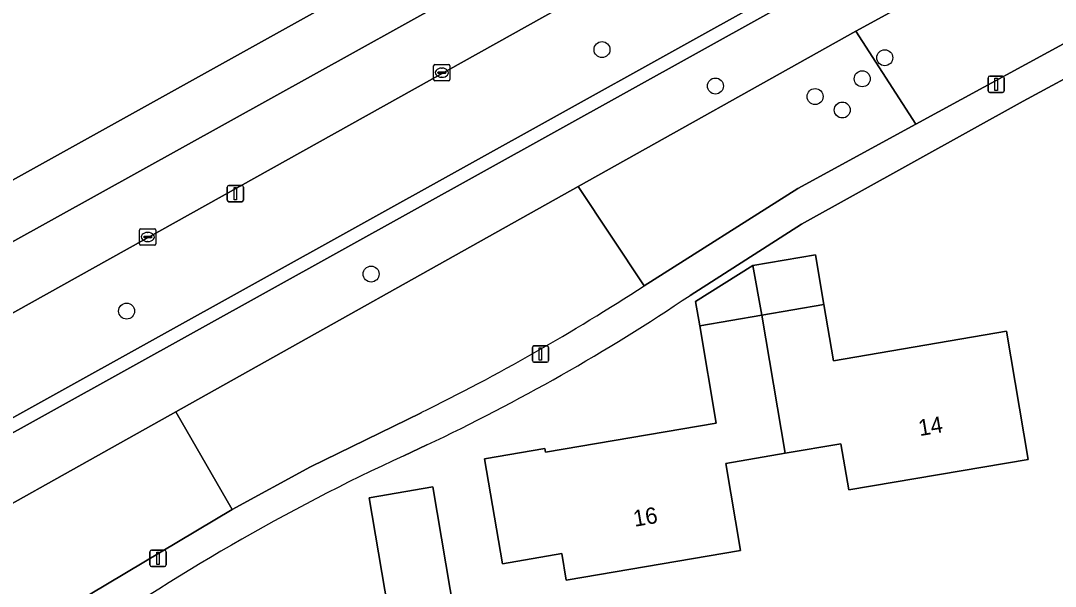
# Model space of a CAD drawing. Extents: x 162879 to 165540, y 384011 to 385181.
# Drawn here: x 163934.2 to 163997.7, y 384795.5 to 384830.2 of the extents above; entities that cross this region are included whole.
import ezdxf

# ---------------------------------------------------------------- set-up
doc = ezdxf.new("R2010")
doc.units = 0
for name, color, linetype in [('IMGEO_Berm_groen', 7, 'Continuous'), ('IMGEO_Boom', 7, 'Continuous'), ('IMGEO_Erf', 7, 'Continuous'), ('IMGEO_Kolk', 7, 'Continuous'), ('IMGEO_Lichtmast', 7, 'Continuous'), ('IMGEO_Loofbos', 7, 'Continuous'), ('IMGEO_Muur', 7, 'Continuous'), ('IMGEO_Pand', 7, 'Continuous'), ('IMGEO_Pand_nummerreeks', 7, 'Continuous'), ('IMGEO_Rijbaan_regionaal_gesloten', 7, 'Continuous'), ('IMGEO_Voetpad_open', 7, 'Continuous')]:
    doc.layers.add(name, color=color, linetype=linetype)

msp = doc.modelspace()

# ---------------------------------------------------------------- linework, layer by layer
at = {"layer": 'IMGEO_Berm_groen'}
for points in [[(163871.528, 384785.88), (163986.202, 384849.544), (164000, 384857.205), (164034.372, 384875.786), (164036.883, 384877.143), (164052.195, 384885.028), (164067.558, 384892.574), (164106.58, 384912.17), (164139.838, 384928.005), (164149.304, 384932.387), (164167.623, 384940.868)], [(164175.004, 384936.259), (164153.885, 384926.74), (164144.651, 384922.332), (164120.666, 384911.245), (164099.056, 384900.61), (164050.321, 384876.053), (164000, 384849.214), (163989.862, 384843.563), (163852.299, 384766.881)], [(163801.034, 384737.739), (163800.512, 384737.299), (163789.972, 384728.4), (163790.92, 384726.745), (163790.986, 384726.641), (163802.36, 384734.21), (163830.64, 384748.494), (163847.517, 384757.905), (163848.3, 384756.508), (163852.526, 384758.821), (163851.73, 384760.24), (163898.055, 384786.032), (163898.84, 384784.624), (163905.165, 384788.158), (163904.353, 384789.557), (163992.862, 384838.663)]]:
    msp.add_lwpolyline(points, dxfattribs=at)
at = {"layer": 'IMGEO_Boom'}
for centre in [(163969.88, 384828.41), (163987.213, 384827.915), (163985.833, 384826.624), (163976.831, 384826.181), (163982.941, 384825.534), (163984.61, 384824.711), (163955.727, 384814.664), (163940.74, 384812.394)]:
    msp.add_circle(centre, 0.489, dxfattribs=at)
at = {"layer": 'IMGEO_Erf'}
for points in [[(164097.671, 384843.522), (164084.805, 384861.777), (164053.905, 384856.524), (164027.172, 384842.065), (164026.414, 384841.909), (164018.477, 384837.603), (164000, 384827.578), (163995.706, 384825.248), (163982.11, 384817.71), (163975.276, 384813.355)], [(163959.149, 384804.194), (163957.723, 384803.536)]]:
    msp.add_lwpolyline(points, dxfattribs=at)
for points in [[(163977.464, 384803.064), (163978.372, 384797.726), (163967.686, 384795.908), (163967.409, 384797.536), (163963.772, 384796.918), (163962.677, 384803.352), (163966.378, 384803.982), (163966.418, 384803.744), (163976.885, 384805.525), (163975.868, 384811.498), (163975.617, 384812.973), (163979.133, 384815.179), (163982.971, 384815.833), (163983.488, 384812.795), (163984.073, 384809.356), (163994.672, 384811.159), (163996.008, 384803.307), (163985.01, 384801.436), (163984.529, 384804.266), (163981.118, 384803.686)], [(163958.613, 384785.239), (163947.786, 384783.397), (163947.374, 384785.824), (163944.001, 384785.25), (163944.195, 384784.105), (163943.852, 384784.047), (163942.567, 384791.594), (163946.507, 384792.265), (163946.679, 384791.254), (163956.958, 384793.003), (163955.603, 384800.964), (163959.502, 384801.627), (163961.106, 384792.202), (163957.531, 384791.593)]]:
    msp.add_lwpolyline(points, close=True, dxfattribs=at)
for centre, radius, start, end in [((163906.22, 384916.146), 123.833, 295.30409, 303.8937), ((164013.196, 384683.727), 132.028, 114.84485, 125.17241)]:
    msp.add_arc(centre, radius, start, end, dxfattribs=at)
at = {"layer": 'IMGEO_Kolk'}
for p, q in [((163959.56, 384826.571), (163959.56, 384827.423)), ((163959.635, 384827.497), (163960.487, 384827.497)), ((163959.819, 384826.991), (163959.819, 384827.003)), ((163960.257, 384826.954), (163959.859, 384826.954)), ((163959.862, 384827.04), (163960.26, 384827.04)), ((163960.048, 384827.277), (163960.073, 384827.277)), ((163960.303, 384827.003), (163960.303, 384826.991)), ((163960.561, 384827.423), (163960.561, 384826.571)), ((163960.487, 384826.497), (163959.635, 384826.497)), ((163960.071, 384826.717), (163960.046, 384826.717)), ((163941.611, 384817.434), (163942.463, 384817.434)), ((163941.536, 384816.508), (163941.536, 384817.36)), ((163941.795, 384816.928), (163941.795, 384816.94)), ((163942.233, 384816.891), (163941.835, 384816.891)), ((163941.838, 384816.977), (163942.236, 384816.977)), ((163942.024, 384817.214), (163942.049, 384817.214)), ((163942.279, 384816.94), (163942.279, 384816.928)), ((163942.537, 384817.36), (163942.537, 384816.508)), ((163942.463, 384816.434), (163941.611, 384816.434)), ((163942.047, 384816.654), (163942.022, 384816.654))]:
    msp.add_line(p, q, dxfattribs=at)
for points in [[(163959.56, 384826.571), (163959.56, 384827.423)], [(163959.635, 384827.497), (163960.487, 384827.497)], [(163960.561, 384827.423), (163960.561, 384826.571)], [(163960.487, 384826.497), (163959.635, 384826.497)], [(163941.611, 384817.434), (163942.463, 384817.434)], [(163941.536, 384816.508), (163941.536, 384817.36)], [(163942.537, 384817.36), (163942.537, 384816.508)], [(163942.463, 384816.434), (163941.611, 384816.434)]]:
    msp.add_lwpolyline(points, dxfattribs=at)
for centre, radius, start, end in [((163959.637, 384827.421), 0.0765, 91.55205, 178.44795), ((163959.637, 384827.421), 0.0765, 91.55205, 178.44795), ((163959.859, 384827), 0.0403, 85.87752, 175.75265), ((163959.856, 384826.99), 0.0366, 178.93798, 274.71019), ((163960.26, 384826.997), 0.043, 264.86636, 352.45326), ((163960.264, 384827.002), 0.0386, 1.73085, 96.63898), ((163960.485, 384827.421), 0.0765, 1.55205, 88.44795), ((163960.485, 384827.421), 0.0765, 1.55205, 88.44795), ((163959.637, 384826.573), 0.0765, 181.55205, 268.44795), ((163959.637, 384826.573), 0.0765, 181.55205, 268.44795), ((163960.485, 384826.573), 0.0765, 271.55205, 358.44795), ((163960.485, 384826.573), 0.0765, 271.55205, 358.44795), ((163941.613, 384817.358), 0.0765, 91.55205, 178.44795), ((163941.613, 384817.358), 0.0765, 91.55205, 178.44795), ((163942.461, 384817.358), 0.0765, 1.55205, 88.44795), ((163942.461, 384817.358), 0.0765, 1.55205, 88.44795), ((163941.835, 384816.937), 0.0403, 85.87752, 175.75265), ((163941.832, 384816.927), 0.0366, 178.93798, 274.71019), ((163942.236, 384816.934), 0.043, 264.86636, 352.45326), ((163942.24, 384816.939), 0.0386, 1.73085, 96.63898), ((163941.613, 384816.51), 0.0765, 181.55205, 268.44795), ((163941.613, 384816.51), 0.0765, 181.55205, 268.44795), ((163942.461, 384816.51), 0.0765, 271.55205, 358.44795), ((163942.461, 384816.51), 0.0765, 271.55205, 358.44795)]:
    msp.add_arc(centre, radius, start, end, dxfattribs=at)
for centre, major_axis, ratio, start_param, end_param in [((163960.047, 384826.997), (-0.387, 0.002), 0.722429, 4.712389, 7.853982), ((163960.072, 384826.997), (-0.39, 0.002), 0.717154, 1.570796, 4.712389), ((163942.023, 384816.934), (-0.387, 0.002), 0.722429, 4.712389, 7.853982), ((163942.048, 384816.934), (-0.39, 0.002), 0.717154, 1.570796, 4.712389)]:
    msp.add_ellipse(centre, major_axis=major_axis, ratio=ratio, start_param=start_param, end_param=end_param, dxfattribs=at)
at = {"layer": 'IMGEO_Lichtmast'}
for p, q in [((163993.549, 384825.888), (163993.549, 384826.688)), ((163993.549, 384826.688), (163993.549, 384825.888)), ((163993.649, 384826.788), (163994.439, 384826.788)), ((163994.439, 384826.788), (163993.649, 384826.788)), ((163994.539, 384826.688), (163994.539, 384825.888)), ((163994.539, 384825.888), (163994.539, 384826.688)), ((163994.439, 384825.788), (163993.649, 384825.788)), ((163993.649, 384825.788), (163994.439, 384825.788)), ((163946.904, 384819.188), (163946.904, 384819.988)), ((163946.904, 384819.988), (163946.904, 384819.188)), ((163947.004, 384820.088), (163947.794, 384820.088)), ((163947.794, 384820.088), (163947.004, 384820.088)), ((163947.894, 384819.988), (163947.894, 384819.188)), ((163947.894, 384819.188), (163947.894, 384819.988)), ((163947.794, 384819.088), (163947.004, 384819.088)), ((163947.004, 384819.088), (163947.794, 384819.088)), ((163965.61, 384809.362), (163965.61, 384810.162)), ((163965.61, 384810.162), (163965.61, 384809.362)), ((163965.71, 384810.262), (163966.5, 384810.262)), ((163966.5, 384810.262), (163965.71, 384810.262)), ((163966.6, 384810.162), (163966.6, 384809.362)), ((163966.6, 384809.362), (163966.6, 384810.162)), ((163966.5, 384809.262), (163965.71, 384809.262)), ((163965.71, 384809.262), (163966.5, 384809.262)), ((163942.269, 384797.748), (163943.059, 384797.748)), ((163943.059, 384797.748), (163942.269, 384797.748)), ((163942.169, 384796.848), (163942.169, 384797.648)), ((163942.169, 384797.648), (163942.169, 384796.848)), ((163943.159, 384797.648), (163943.159, 384796.848)), ((163943.159, 384796.848), (163943.159, 384797.648)), ((163943.059, 384796.748), (163942.269, 384796.748)), ((163942.269, 384796.748), (163943.059, 384796.748))]:
    msp.add_line(p, q, dxfattribs=at)
for points in [[(163993.969, 384826.663), (163994.119, 384826.663), (163994.119, 384825.913), (163993.969, 384825.913), (163993.969, 384826.663)], [(163947.324, 384819.963), (163947.474, 384819.963), (163947.474, 384819.213), (163947.324, 384819.213), (163947.324, 384819.963)], [(163966.03, 384810.137), (163966.18, 384810.137), (163966.18, 384809.387), (163966.03, 384809.387), (163966.03, 384810.137)], [(163942.589, 384797.623), (163942.739, 384797.623), (163942.739, 384796.873), (163942.589, 384796.873), (163942.589, 384797.623)]]:
    msp.add_lwpolyline(points, dxfattribs=at)
for centre, start, end in [((163993.649, 384826.688), 90, 180), ((163993.649, 384826.688), 90, 180), ((163994.439, 384826.688), 0, 90), ((163994.439, 384826.688), 360, 90), ((163993.649, 384825.888), 180, 270), ((163993.649, 384825.888), 180, 270), ((163994.439, 384825.888), 270, 0), ((163994.439, 384825.888), 270, 0), ((163947.004, 384819.988), 90, 180), ((163947.004, 384819.988), 90, 180), ((163947.794, 384819.988), 0, 90), ((163947.794, 384819.988), 360, 90), ((163947.004, 384819.188), 180, 270), ((163947.004, 384819.188), 180, 270), ((163947.794, 384819.188), 270, 0), ((163947.794, 384819.188), 270, 0), ((163965.71, 384810.162), 90, 180), ((163965.71, 384810.162), 90, 180), ((163966.5, 384810.162), 0, 90), ((163966.5, 384810.162), 360, 90), ((163965.71, 384809.362), 180, 270), ((163965.71, 384809.362), 180, 270), ((163966.5, 384809.362), 270, 0), ((163966.5, 384809.362), 270, 0), ((163942.269, 384797.648), 90, 180), ((163942.269, 384797.648), 90, 180), ((163943.059, 384797.648), 0, 90), ((163943.059, 384797.648), 360, 90), ((163942.269, 384796.848), 180, 270), ((163942.269, 384796.848), 180, 270), ((163943.059, 384796.848), 270, 0), ((163943.059, 384796.848), 270, 0)]:
    msp.add_arc(centre, 0.1, start, end, dxfattribs=at)
at = {"layer": 'IMGEO_Loofbos'}
for points in [[(164091.251, 384875.139), (164098.553, 384876.402), (164098.373, 384877.436), (164098.341, 384878.25), (164098.384, 384879.08), (164098.929, 384880.445), (164099.482, 384881.718), (164101.49, 384884.105), (164102.795, 384885.116), (164123.688, 384895.522), (164148.087, 384906.97), (164147.204, 384912.079), (164145.911, 384911.473), (164121.511, 384900.024), (164056.21, 384867.499), (164013.856, 384844.891), (163995.186, 384834.864), (163985.446, 384829.54), (163989.11, 384823.838), (164000, 384829.772), (164017.433, 384839.249), (164025.569, 384843.672), (164053.428, 384858.48), (164075.721, 384862.412)], [(163972.469, 384813.949), (163968.417, 384820.017), (163943.747, 384806.221), (163947.204, 384800.246), (163952.009, 384802.847), (163958.789, 384806.171)]]:
    msp.add_lwpolyline(points, dxfattribs=at)
for points in [[(163832.961, 384744.266), (163843.216, 384750), (163926.594, 384796.628), (163943.747, 384806.221), (163968.417, 384820.017), (163985.446, 384829.54), (163995.186, 384834.864), (163993.285, 384837.971), (163905.468, 384789.249), (163906.278, 384787.853), (163898.528, 384783.521), (163897.742, 384784.931), (163852.834, 384759.928), (163853.633, 384758.504), (163847.985, 384755.413), (163847.206, 384756.804), (163831.618, 384748.116)], [(163972.469, 384813.949), (163981.879, 384819.898), (163989.11, 384823.838), (163985.446, 384829.54), (163968.417, 384820.017)], [(163930.97, 384789.954), (163938.504, 384795.047), (163947.204, 384800.246), (163943.747, 384806.221), (163926.594, 384796.628), (163928.738, 384793.357)]]:
    msp.add_lwpolyline(points, close=True, dxfattribs=at)
msp.add_arc((163902.072, 384921.844), 128.829, 296.1196, 303.12268, dxfattribs=at)
at = {"layer": 'IMGEO_Muur'}
for points in [[(164200.456, 384942.424), (164096.894, 384894.556), (164097.59, 384893.077), (164094.686, 384891.713), (164094.002, 384893.195), (164090.38, 384891.428), (164028.566, 384858.623), (164029.317, 384857.211), (164003.031, 384843.382), (164002.673, 384844.106), (163992.862, 384838.663), (163904.353, 384789.557)], [(163905.468, 384789.249), (163993.285, 384837.971), (164002.323, 384842.986), (164002.673, 384842.278), (164030.414, 384856.873), (164029.662, 384858.288), (164090.747, 384890.706), (164093.613, 384892.104), (164094.293, 384890.633), (164098.667, 384892.689), (164097.974, 384894.163), (164146.429, 384916.559), (164147.169, 384916.901), (164200.795, 384941.688)]]:
    msp.add_lwpolyline(points, dxfattribs=at)
at = {"layer": 'IMGEO_Pand'}
for points in [[(163982.971, 384815.833), (163979.133, 384815.179), (163979.681, 384812.147), (163983.488, 384812.795)], [(163979.133, 384815.179), (163975.617, 384812.973), (163975.868, 384811.498), (163979.681, 384812.147)], [(163981.118, 384803.686), (163984.529, 384804.266), (163985.01, 384801.436), (163996.008, 384803.307), (163994.672, 384811.159), (163984.073, 384809.356), (163983.488, 384812.795), (163979.681, 384812.147)], [(163981.118, 384803.686), (163979.681, 384812.147), (163975.868, 384811.498), (163976.885, 384805.525), (163966.418, 384803.744), (163966.378, 384803.982), (163962.677, 384803.352), (163963.772, 384796.918), (163967.409, 384797.536), (163967.686, 384795.908), (163978.372, 384797.726), (163977.464, 384803.064)], [(163947.786, 384783.397), (163958.613, 384785.239), (163957.531, 384791.593), (163961.106, 384792.202), (163959.502, 384801.627), (163955.603, 384800.964), (163956.958, 384793.003), (163946.679, 384791.254), (163946.507, 384792.265), (163942.567, 384791.594), (163943.852, 384784.047), (163944.195, 384784.105), (163944.001, 384785.25), (163947.374, 384785.824)]]:
    msp.add_lwpolyline(points, close=True, dxfattribs=at)
at = {"layer": 'IMGEO_Rijbaan_regionaal_gesloten'}
for points in [[(163831.875, 384759.566), (163922.856, 384810.618), (163989.543, 384847.584), (164018.488, 384863.379), (164049.693, 384879.822), (164089.819, 384900.11), (164135.969, 384922.347), (164180.496, 384942.699), (164211.617, 384956.322), (164210.03, 384959.452), (164204.946, 384957.301), (164194.28, 384952.4), (164167.623, 384940.868), (164149.304, 384932.387), (164139.838, 384928.005), (164106.58, 384912.17), (164067.558, 384892.574), (164052.195, 384885.028), (164036.883, 384877.143), (164034.372, 384875.786), (164000, 384857.205), (163986.202, 384849.544), (163871.528, 384785.88)], [(163852.299, 384766.881), (163989.862, 384843.563), (164000, 384849.214), (164050.321, 384876.053), (164099.056, 384900.61), (164120.666, 384911.245), (164144.651, 384922.332), (164153.885, 384926.74), (164175.004, 384936.259), (164201.359, 384947.888), (164213.333, 384952.939), (164211.617, 384956.322), (164180.496, 384942.699), (164135.969, 384922.347), (164089.819, 384900.11), (164049.693, 384879.822), (164018.488, 384863.379), (163989.543, 384847.584), (163922.856, 384810.618), (163831.875, 384759.566)]]:
    msp.add_lwpolyline(points, dxfattribs=at)
at = {"layer": 'IMGEO_Voetpad_open'}
for points in [[(163975.276, 384813.355), (163982.11, 384817.71), (163995.706, 384825.248), (164000, 384827.578), (164018.477, 384837.603), (164026.414, 384841.909), (164027.172, 384842.065), (164053.905, 384856.524), (164084.805, 384861.777), (164085.628, 384863.844)], [(164075.721, 384862.412), (164053.428, 384858.48), (164025.569, 384843.672), (164017.433, 384839.249), (164000, 384829.772), (163989.11, 384823.838), (163981.879, 384819.898), (163972.469, 384813.949)], [(163958.789, 384806.171), (163952.009, 384802.847), (163947.204, 384800.246), (163938.504, 384795.047), (163930.97, 384789.954), (163895.67, 384766.092)], [(163957.723, 384803.536), (163959.149, 384804.194)]]:
    msp.add_lwpolyline(points, dxfattribs=at)
for centre, radius, start, end in [((163902.072, 384921.844), 128.829, 296.1196, 303.12268), ((163906.22, 384916.146), 123.833, 295.30409, 303.8937), ((164013.196, 384683.727), 132.028, 114.84485, 125.17241)]:
    msp.add_arc(centre, radius, start, end, dxfattribs=at)

# ---------------------------------------------------------------- texts
at = {"layer": 'IMGEO_Pand_nummerreeks'}
for s, rotation, p in [('14', 9.65483, (163989.362, 384804.732)), ('16', 9.65524, (163971.882, 384799.178))]:
    msp.add_text(s, height=1, rotation=rotation, dxfattribs=at).set_placement(p)

doc.saveas('drawing.dxf')
